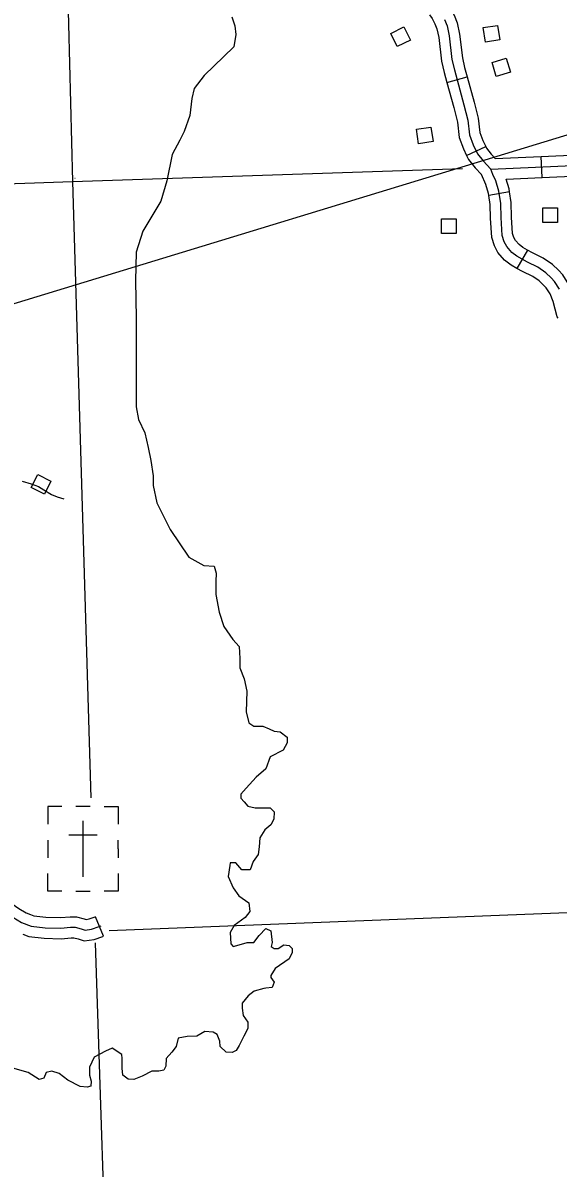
# Model space of a CAD drawing. Extents: x 155 to 3386, y 68 to 2138.
# Drawn here: x 1855.9 to 1964.7, y 695.1 to 927.8 of the extents above; entities that cross this region are included whole.
import ezdxf

# ---------------------------------------------------------------- set-up
doc = ezdxf.new("R2010")
doc.units = 0
for name, color, linetype in [('2', 7, 'Continuous'), ('Level 32', 7, 'Continuous'), ('Level 35', 7, 'Continuous'), ('Level 45', 7, 'Continuous'), ('Level 5', 7, 'Continuous'), ('Level 56', 7, 'Continuous'), ('Level 57', 7, 'Continuous')]:
    doc.layers.add(name, color=color, linetype=linetype)

msp = doc.modelspace()

# ---------------------------------------------------------------- linework, layer by layer
at = {"layer": '2'}
msp.add_line((1718.72, 829.66), (2409.24, 1039.86), dxfattribs=at)
at = {"layer": 'Level 32'}
for p, q in [((1942.05, 915.73), (1946.19, 916.85)), ((1946.07, 900.88), (1949.96, 902.68)), ((1961.41, 896.43), (1961.22, 900.71)), ((1954.79, 893.5), (1950.56, 892.79)), ((1958.43, 881.67), (1956.31, 877.94))]:
    msp.add_line(p, q, dxfattribs=at)
for points in [[(1942.02, 931.95), (1942.74, 930.94), (1943.53, 929.43), (1944.15, 927.81), (1944.64, 925.54), (1945.21, 920.75), (1945.66, 918.78), (1946.19, 916.85)], [(1938.53, 929.46), (1939.08, 928.69), (1939.61, 927.67), (1940.03, 926.59), (1940.4, 924.83), (1940.98, 920.02), (1941.5, 917.74), (1942.05, 915.73)], [(1941.57, 928.55), (1942.09, 927.2), (1942.52, 925.19), (1943.09, 920.39), (1943.58, 918.26), (1945.51, 911.18), (1946.34, 908.04), (1946.69, 905.05), (1947.41, 903.08), (1948.26, 901.24), (1949.46, 899.77), (1951.01, 898.1), (1979.71, 899.4)], [(1946.19, 916.85), (1947.58, 911.73), (1948.45, 908.44), (1948.79, 905.55), (1949.39, 903.9), (1949.96, 902.68)], [(1942.05, 915.73), (1943.44, 910.62), (1944.23, 907.64), (1944.59, 904.56), (1945.43, 902.26), (1946.07, 900.88)], [(1946.07, 900.88), (1946.43, 900.09), (1947.84, 898.37), (1949.11, 897)], [(1949.96, 902.68), (1950.1, 902.38), (1951.08, 901.18), (1951.9, 900.29), (1961.22, 900.71)], [(1961.22, 900.71), (1976.29, 901.39)], [(1950.56, 892.79), (1950.5, 893.15), (1949.99, 894.99), (1949.11, 897)], [(1964.95, 873.72), (1963.95, 875.31), (1963.24, 876.06), (1962.2, 877.06), (1960.57, 878.19), (1958.44, 879.19), (1956.31, 880.4), (1955.27, 881.2), (1954.23, 882.41), (1953.72, 883.37), (1953.31, 884.62), (1953.06, 888.26), (1953.01, 891.14), (1952.6, 893.62), (1952.01, 895.71), (1951.43, 897.04), (1951.01, 898.1)], [(1954.13, 896.1), (1961.41, 896.43)], [(1954.79, 893.5), (1954.69, 894.09), (1954.13, 896.1)], [(1961.41, 896.43), (1976.48, 897.11)], [(1956.31, 877.94), (1955.13, 878.61), (1953.79, 879.63), (1952.44, 881.2), (1951.75, 882.53), (1951.19, 884.2), (1950.91, 888.17), (1950.87, 890.94), (1950.56, 892.79)], [(1958.43, 881.67), (1957.5, 882.2), (1956.75, 882.77), (1956.01, 883.62), (1955.7, 884.21), (1955.43, 885.04), (1955.2, 888.34), (1955.16, 891.33), (1954.79, 893.5)], [(1968.5, 869.73), (1967.7, 872.61), (1966.87, 874.69), (1965.65, 876.63), (1964.76, 877.57), (1963.56, 878.73), (1961.64, 880.05), (1959.43, 881.1), (1958.43, 881.67)], [(1964.67, 867.8), (1964.5, 868.11), (1963.63, 871.24), (1963.03, 872.75), (1962.25, 873.99), (1961.72, 874.55), (1960.84, 875.4), (1959.5, 876.33), (1957.45, 877.29), (1956.31, 877.94)], [(1855.75, 834.7), (1857.56, 834.16), (1859.02, 833.63), (1860.16, 832.95), (1861.72, 831.99), (1862.84, 831.54), (1864.23, 831.15)]]:
    msp.add_lwpolyline(points, dxfattribs=at)
at = {"layer": 'Level 35'}
for points in [[(1898.32, 929.03), (1898.93, 927.2), (1899.13, 925.47), (1898.73, 922.93), (1896.69, 921), (1892.73, 917.13), (1890.7, 914.49), (1890.19, 912.45), (1889.78, 908.99), (1888.66, 905.74), (1887.75, 904.01), (1886.22, 901.06), (1885.11, 895.77), (1883.89, 891.6), (1880.23, 885.5), (1878.91, 881.23), (1878.8, 875.43), (1878.91, 867.91), (1878.91, 858.76), (1878.91, 849.81), (1879.41, 847.26), (1880.63, 844.52), (1881.34, 841.57), (1881.85, 838.92), (1882.36, 835.77), (1882.36, 833.84), (1883.07, 830.28), (1885.82, 824.89), (1889.58, 819.3), (1892.63, 817.57), (1894.76, 817.47), (1895.17, 816.04), (1895.07, 814.31), (1895.07, 811.67), (1895.78, 808.11), (1896.69, 805.16), (1898.52, 802.52), (1899.84, 801.09), (1899.95, 798.65), (1899.95, 796.82), (1900.86, 794.58), (1901.37, 792.04), (1901.27, 787.87), (1901.78, 785.63), (1902.79, 784.92), (1904.62, 784.92), (1905.94, 784.41), (1906.96, 783.91), (1908.18, 783.8), (1909.6, 782.69), (1909.6, 781.57), (1908.79, 780.04), (1906.15, 778.72), (1905.23, 776.28), (1903.3, 774.55), (1901.27, 772.31), (1900.15, 771.09), (1900.15, 770.28), (1900.86, 769.57), (1901.57, 768.65), (1903.1, 768.35), (1904.72, 768.35), (1906.15, 768.35), (1906.96, 767.53), (1906.86, 766.01), (1906.25, 764.89), (1905.03, 763.87), (1904.01, 762.24), (1903.91, 760.41), (1903.71, 758.89), (1902.69, 757.46), (1902.08, 755.74), (1901.17, 755.74), (1900.35, 755.74), (1899.13, 757.16), (1898.02, 757.16), (1897.91, 756.65), (1897.61, 754.41), (1898.62, 752.07), (1899.74, 750.45), (1901.78, 749.02), (1901.98, 747.29), (1901.06, 746.07), (1898.83, 744.45), (1898.02, 743.02), (1898.12, 740.68), (1898.62, 740.18), (1899.34, 740.38), (1901.47, 740.99), (1902.79, 740.99)], [(1902.79, 740.99), (1903.91, 742.41), (1905.23, 743.84), (1906.25, 743.33), (1906.55, 740.99), (1906.35, 740.18), (1906.96, 739.77), (1907.77, 739.77), (1908.89, 740.48), (1910.01, 740.38), (1910.62, 739.77), (1910.62, 738.96), (1910.01, 737.63), (1907.16, 735.7), (1906.25, 734.28), (1906.25, 733.87), (1906.96, 732.95), (1906.55, 731.84), (1905.23, 731.73), (1904.83, 731.63), (1902.89, 731.12), (1901.67, 730.11), (1900.45, 728.68), (1900.45, 727.67), (1900.66, 726.14), (1901.57, 724.82), (1901.57, 723.5), (1900.76, 721.97), (1899.84, 720.04), (1899.23, 719.02), (1898.42, 718.62), (1897.2, 718.72), (1895.98, 719.84), (1895.88, 720.95), (1895.37, 722.28), (1894.56, 722.79), (1892.83, 722.89), (1891.2, 721.97), (1889.27, 721.87), (1887.44, 721.56), (1887.04, 719.84), (1886.12, 718.72), (1885, 717.4), (1884.9, 715.87), (1884.5, 715.06), (1883.48, 714.85), (1882.06, 714.85), (1880.13, 713.84), (1878.4, 713.12), (1877.28, 713.23), (1876.16, 714.04), (1876.06, 715.46), (1876.06, 717.4), (1875.96, 718.21), (1874.03, 719.53), (1872.7, 718.92), (1870.37, 717.7), (1869.45, 715.67), (1869.45, 714.04), (1869.76, 712.82), (1869.66, 711.8), (1868.94, 711.6), (1867.52, 711.7), (1864.98, 713.02), (1863.25, 714.34), (1861.73, 714.85), (1860.61, 714.55), (1860.1, 713.43), (1859.19, 713.12), (1856.95, 714.55), (1853.83, 715.47)]]:
    msp.add_lwpolyline(points, dxfattribs=at)
at = {"layer": 'Level 45'}
msp.add_line((1872.23, 742.24), (1870.64, 746.22), dxfattribs=at)
for points in [[(1843.44, 753.04), (1844.79, 753.22), (1845.96, 753.35), (1847.05, 753.53), (1848.34, 752.98), (1849.51, 751.76), (1851.26, 750.24), (1853.2, 749.18), (1855.03, 747.9), (1856.53, 746.98), (1857.39, 746.65)], [(1843.72, 750.91), (1845.05, 751.09), (1846.25, 751.22), (1846.78, 751.31), (1847.1, 751.18), (1848.03, 750.2), (1850.03, 748.47), (1852.07, 747.36), (1853.85, 746.11), (1855.58, 745.05), (1857.58, 744.29), (1860.38, 743.98), (1863.58, 743.89), (1865.58, 744.07), (1866.51, 744.07), (1867.71, 743.76), (1868.51, 743.49), (1869.84, 743.67), (1871.36, 744.2), (1871.8, 744.38)], [(1857.39, 746.65), (1858.09, 746.39), (1860.53, 746.12), (1863.51, 746.04), (1865.48, 746.21), (1866.79, 746.21), (1868.32, 745.81), (1868.72, 745.68), (1869.34, 745.76), (1870.6, 746.21), (1870.64, 746.22)], [(1855.88, 742.64), (1857.08, 742.19), (1860.23, 741.84), (1863.65, 741.74), (1865.67, 741.93), (1866.24, 741.93), (1867.1, 741.7), (1868.3, 741.3), (1870.35, 741.57), (1872.11, 742.2), (1872.23, 742.24)]]:
    msp.add_lwpolyline(points, dxfattribs=at)
at = {"layer": 'Level 5'}
for points in [[(1863.51, 991.6), (1865.99, 895.6)], [(1865.99, 895.6), (1945.24, 898.27)], [(1866.44, 896.28), (1866.49, 896.28)], [(1805.8, 893.49), (1865.99, 895.6)], [(1865.99, 895.6), (1869.72, 770.36)], [(1873.38, 743.4), (1987.21, 747.92)], [(1870.6, 740.89), (1873.36, 656.54)]]:
    msp.add_lwpolyline(points, dxfattribs=at)
at = {"layer": 'Level 56'}
for points in [[(1934.64, 924.34), (1931.98, 923.01), (1930.65, 925.68), (1933.31, 927.01)], [(1949.88, 923.93), (1949.43, 926.87), (1952.37, 927.32), (1952.82, 924.38)], [(1952.1, 916.93), (1951.25, 919.78), (1954.11, 920.64), (1954.96, 917.79)], [(1939.25, 903.7), (1936.31, 903.26), (1935.88, 906.21), (1938.82, 906.65)], [(1961.56, 887.26), (1961.56, 890.24), (1964.55, 890.24), (1964.55, 887.26)], [(1940.94, 885.07), (1940.94, 888.05), (1943.92, 888.05), (1943.92, 885.07)], [(1861.57, 834.74), (1860.24, 832.08), (1857.58, 833.42), (1858.91, 836.08)]]:
    msp.add_lwpolyline(points, close=True, dxfattribs=at)
at = {"layer": 'Level 57'}
for p, q in [((1869.53, 768.58), (1866.67, 768.58)), ((1868.09, 765.72), (1868.09, 754.29)), ((1860.94, 761.77), (1860.94, 758.19)), ((1865.23, 762.86), (1870.97, 762.86)), ((1875.23, 760), (1875.23, 761.77)), ((1868.09, 760), (1868.09, 760)), ((1868.09, 760), (1868.09, 760)), ((1875.23, 760), (1875.23, 758.19)), ((1866.67, 751.43), (1869.53, 751.43))]:
    msp.add_line(p, q, dxfattribs=at)
for points in [[(1863.8, 768.58), (1860.94, 768.58), (1860.94, 765)], [(1872.37, 768.58), (1875.23, 768.58), (1875.23, 765)], [(1863.8, 751.43), (1860.94, 751.43), (1860.94, 755)], [(1875.23, 755), (1875.23, 751.43), (1872.37, 751.43)]]:
    msp.add_lwpolyline(points, dxfattribs=at)

doc.saveas('drawing.dxf')
